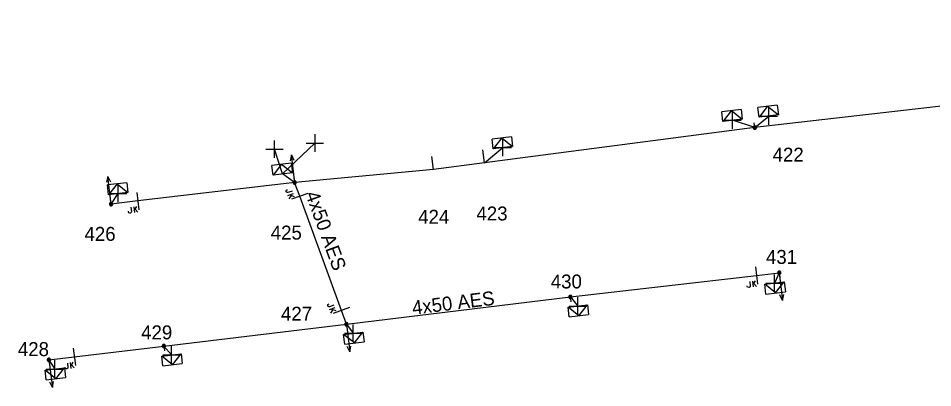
# Model space of a CAD drawing. Extents: x -540466 to -537383, y -1184038 to -1179972.
# Drawn here: x -539317.8 to -539252.2, y -1180460.4 to -1180433.9 of the extents above; entities that cross this region are included whole.
import ezdxf

# ---------------------------------------------------------------- set-up
doc = ezdxf.new("R2010")
doc.units = 0
for name, color, linetype in [('Vrstva 1', 7, 'Continuous'), ('Vrstva 13', 7, 'Continuous'), ('Vrstva 14', 7, 'Continuous'), ('Vrstva 15', 7, 'Continuous'), ('Vrstva 18', 7, 'Continuous'), ('Vrstva 2', 7, 'Continuous'), ('Vrstva 31', 7, 'Continuous'), ('Vrstva 34', 7, 'Continuous'), ('Vrstva 50', 7, 'Continuous'), ('Vrstva 51', 7, 'Continuous'), ('Vrstva 54', 7, 'Continuous'), ('Vrstva 59', 7, 'Continuous'), ('Vrstva 9', 7, 'Continuous')]:
    doc.layers.add(name, color=color, linetype=linetype)

# ---------------------------------------------------------------- blocks, each defined once
blk = doc.blocks.new('NN560')
at = {"layer": 'Vrstva 2'}
for points in [[(1.999, -0.001), (1.59, 0.141)], [(0, -0.001), (1.999, -0.001)], [(1.999, -0.001), (1.59, -0.134)]]:
    blk.add_lwpolyline(points, dxfattribs=at)
blk = doc.blocks.new('NN840')
at = {"layer": 'Vrstva 15'}
for points in [[(0.003, 0.619), (0.003, -0.631)], [(-0.538, -0.385), (-0.538, -0.71)], [(-0.332, -0.385), (-0.332, -0.798)], [(-0.332, -0.641), (-0.125, -0.385)], [(-0.263, -0.557), (-0.091, -0.798)], [(-0.745, -0.71), (-0.745, -0.66)], [(-0.73, -0.764), (-0.745, -0.71)], [(-0.657, -0.798), (-0.73, -0.764)], [(-0.627, -0.798), (-0.657, -0.798)], [(-0.558, -0.764), (-0.627, -0.798)], [(-0.538, -0.71), (-0.558, -0.764)]]:
    blk.add_lwpolyline(points, dxfattribs=at)
blk = doc.blocks.new('NN800')
at = {"layer": 'Vrstva 1'}
for points in [[(-0.442, 0.442), (0.442, -0.442)], [(-0.442, -0.442), (0.442, 0.442)]]:
    blk.add_lwpolyline(points, dxfattribs=at)
blk = doc.blocks.new('NN630')
at = {"layer": 'Vrstva 9'}
for points in [[(-0.003, -0.7), (-0.703, 0)], [(-0.703, -0.7), (-0.703, 0), (0.697, 0), (0.697, -0.7)], [(-0.003, -0.7), (0.697, 0)], [(-0.703, -0.7), (0.697, -0.7)]]:
    blk.add_lwpolyline(points, dxfattribs=at)
blk = doc.blocks.new('NN500')
at = {"layer": 'Vrstva 2'}
for points in [[(0, -0.24), (0.02, -0.23), (0.05, -0.23), (0.07, -0.22), (0.09, -0.22), (0.12, -0.2), (0.14, -0.19), (0.16, -0.18), (0.17, -0.16), (0.19, -0.14), (0.2, -0.12), (0.21, -0.1), (0.22, -0.07), (0.23, -0.05), (0.23, -0.02), (0.23, 0), (0.23, 0.02), (0.23, 0.05), (0.22, 0.07), (0.21, 0.1), (0.2, 0.12), (0.19, 0.14), (0.17, 0.16), (0.16, 0.17), (0.14, 0.19), (0.12, 0.2), (0.09, 0.21), (0.07, 0.22), (0.05, 0.23), (0.02, 0.23), (0, 0.23), (-0.03, 0.23), (-0.05, 0.23), (-0.07, 0.22), (-0.1, 0.21), (-0.12, 0.2), (-0.14, 0.19), (-0.16, 0.17), (-0.18, 0.16), (-0.19, 0.14), (-0.2, 0.12), (-0.22, 0.1), (-0.22, 0.07), (-0.23, 0.05), (-0.23, 0.02), (-0.24, 0), (-0.23, -0.02), (-0.23, -0.05), (-0.22, -0.07), (-0.22, -0.1), (-0.2, -0.12), (-0.19, -0.14), (-0.18, -0.16), (-0.16, -0.18), (-0.14, -0.19), (-0.12, -0.2), (-0.1, -0.22), (-0.07, -0.22), (-0.05, -0.23), (-0.03, -0.23), (0, -0.24)], [(0, -0.24), (0.02, -0.23), (0.05, -0.23), (0.07, -0.22), (0.09, -0.22), (0.12, -0.2), (0.14, -0.19), (0.16, -0.18), (0.17, -0.16), (0.19, -0.14), (0.2, -0.12), (0.21, -0.1), (0.22, -0.07), (0.23, -0.05), (0.23, -0.02), (0.23, 0), (0.23, 0.02), (0.23, 0.05), (0.22, 0.07), (0.21, 0.1), (0.2, 0.12), (0.19, 0.14), (0.17, 0.16), (0.16, 0.17), (0.14, 0.19), (0.12, 0.2), (0.09, 0.21), (0.07, 0.22), (0.05, 0.23), (0.02, 0.23), (0, 0.23), (-0.03, 0.23), (-0.05, 0.23), (-0.07, 0.22), (-0.1, 0.21), (-0.12, 0.2), (-0.14, 0.19), (-0.16, 0.17), (-0.18, 0.16), (-0.19, 0.14), (-0.2, 0.12), (-0.22, 0.1), (-0.22, 0.07), (-0.23, 0.05), (-0.23, 0.02), (-0.24, 0), (-0.23, -0.02), (-0.23, -0.05), (-0.22, -0.07), (-0.22, -0.1), (-0.2, -0.12), (-0.19, -0.14), (-0.18, -0.16), (-0.16, -0.18), (-0.14, -0.19), (-0.12, -0.2), (-0.1, -0.22), (-0.07, -0.22), (-0.05, -0.23), (-0.03, -0.23), (0, -0.24)], [(0, -0.21), (0.02, -0.2), (0.04, -0.2), (0.06, -0.2), (0.08, -0.19), (0.1, -0.18), (0.12, -0.17), (0.14, -0.15), (0.15, -0.14), (0.16, -0.12), (0.18, -0.1), (0.19, -0.08), (0.19, -0.06), (0.2, -0.04), (0.2, -0.02), (0.2, 0), (0.2, 0.02), (0.2, 0.04), (0.19, 0.06), (0.19, 0.08), (0.18, 0.1), (0.16, 0.12), (0.15, 0.14), (0.14, 0.15), (0.12, 0.17), (0.1, 0.18), (0.08, 0.19), (0.06, 0.19), (0.04, 0.2), (0.02, 0.2), (0, 0.2), (-0.02, 0.2), (-0.04, 0.2), (-0.06, 0.19), (-0.08, 0.19), (-0.1, 0.18), (-0.12, 0.17), (-0.14, 0.15), (-0.15, 0.14), (-0.17, 0.12), (-0.18, 0.1), (-0.19, 0.08), (-0.2, 0.06), (-0.2, 0.04), (-0.21, 0.02), (-0.21, 0), (-0.21, -0.02), (-0.2, -0.04), (-0.2, -0.06), (-0.19, -0.08), (-0.18, -0.1), (-0.17, -0.12), (-0.15, -0.14), (-0.14, -0.15), (-0.12, -0.17), (-0.1, -0.18), (-0.08, -0.19), (-0.06, -0.2), (-0.04, -0.2), (-0.02, -0.2), (0, -0.21)], [(0, -0.18), (0.02, -0.18), (0.04, -0.17), (0.05, -0.17), (0.07, -0.16), (0.09, -0.15), (0.1, -0.14), (0.12, -0.13), (0.13, -0.12), (0.14, -0.1), (0.15, -0.09), (0.16, -0.07), (0.17, -0.05), (0.17, -0.04), (0.17, -0.02), (0.17, 0), (0.17, 0.02), (0.17, 0.04), (0.17, 0.05), (0.16, 0.07), (0.15, 0.09), (0.14, 0.1), (0.13, 0.12), (0.12, 0.13), (0.1, 0.14), (0.09, 0.15), (0.07, 0.16), (0.05, 0.17), (0.04, 0.17), (0.02, 0.17), (0, 0.18), (-0.02, 0.17), (-0.04, 0.17), (-0.06, 0.17), (-0.07, 0.16), (-0.09, 0.15), (-0.1, 0.14), (-0.12, 0.13), (-0.13, 0.12), (-0.14, 0.1), (-0.15, 0.09), (-0.16, 0.07), (-0.17, 0.05), (-0.17, 0.04), (-0.18, 0.02), (-0.18, 0), (-0.18, -0.02), (-0.17, -0.04), (-0.17, -0.05), (-0.16, -0.07), (-0.15, -0.09), (-0.14, -0.1), (-0.13, -0.12), (-0.12, -0.13), (-0.1, -0.14), (-0.09, -0.15), (-0.07, -0.16), (-0.06, -0.17), (-0.04, -0.17), (-0.02, -0.18), (0, -0.18)], [(0, -0.15), (0.01, -0.15), (0.03, -0.14), (0.04, -0.14), (0.06, -0.13), (0.07, -0.13), (0.08, -0.12), (0.1, -0.11), (0.11, -0.1), (0.12, -0.09), (0.13, -0.07), (0.13, -0.06), (0.14, -0.05), (0.14, -0.03), (0.14, -0.02), (0.14, 0), (0.14, 0.01), (0.14, 0.03), (0.14, 0.04), (0.13, 0.06), (0.13, 0.07), (0.12, 0.09), (0.11, 0.1), (0.1, 0.11), (0.08, 0.12), (0.07, 0.13), (0.06, 0.13), (0.04, 0.14), (0.03, 0.14), (0.01, 0.14), (0, 0.15), (-0.02, 0.14), (-0.03, 0.14), (-0.05, 0.14), (-0.06, 0.13), (-0.07, 0.13), (-0.09, 0.12), (-0.1, 0.11), (-0.11, 0.1), (-0.12, 0.09), (-0.13, 0.07), (-0.13, 0.06), (-0.14, 0.04), (-0.14, 0.03), (-0.15, 0.01), (-0.15, 0), (-0.15, -0.02), (-0.14, -0.03), (-0.14, -0.05), (-0.13, -0.06), (-0.13, -0.07), (-0.12, -0.09), (-0.11, -0.1), (-0.1, -0.11), (-0.09, -0.12), (-0.07, -0.13), (-0.06, -0.13), (-0.05, -0.14), (-0.03, -0.14), (-0.02, -0.15), (0, -0.15)], [(0, -0.12), (0.01, -0.12), (0.02, -0.11), (0.03, -0.11), (0.05, -0.11), (0.06, -0.1), (0.07, -0.09), (0.08, -0.09), (0.09, -0.08), (0.09, -0.07), (0.1, -0.06), (0.11, -0.05), (0.11, -0.04), (0.11, -0.02), (0.11, -0.01), (0.12, 0), (0.11, 0.01), (0.11, 0.02), (0.11, 0.04), (0.11, 0.05), (0.1, 0.06), (0.09, 0.07), (0.09, 0.08), (0.08, 0.09), (0.07, 0.09), (0.06, 0.1), (0.05, 0.11), (0.03, 0.11), (0.02, 0.11), (0.01, 0.12), (0, 0.12), (-0.01, 0.12), (-0.03, 0.11), (-0.04, 0.11), (-0.05, 0.11), (-0.06, 0.1), (-0.07, 0.09), (-0.08, 0.09), (-0.09, 0.08), (-0.1, 0.07), (-0.1, 0.06), (-0.11, 0.05), (-0.11, 0.04), (-0.12, 0.02), (-0.12, 0.01), (-0.12, 0), (-0.12, -0.01), (-0.12, -0.02), (-0.11, -0.04), (-0.11, -0.05), (-0.1, -0.06), (-0.1, -0.07), (-0.09, -0.08), (-0.08, -0.09), (-0.07, -0.09), (-0.06, -0.1), (-0.05, -0.11), (-0.04, -0.11), (-0.03, -0.11), (-0.01, -0.12), (0, -0.12)], [(0, -0.09), (0.01, -0.09), (0.02, -0.09), (0.03, -0.08), (0.03, -0.08), (0.04, -0.08), (0.05, -0.07), (0.06, -0.07), (0.06, -0.06), (0.07, -0.05), (0.07, -0.04), (0.08, -0.04), (0.08, -0.03), (0.08, -0.02), (0.09, -0.01), (0.09, 0), (0.09, 0.01), (0.08, 0.02), (0.08, 0.03), (0.08, 0.03), (0.07, 0.04), (0.07, 0.05), (0.06, 0.06), (0.06, 0.06), (0.05, 0.07), (0.04, 0.07), (0.03, 0.08), (0.03, 0.08), (0.02, 0.08), (0.01, 0.09), (0, 0.09), (-0.01, 0.09), (-0.02, 0.08), (-0.03, 0.08), (-0.04, 0.08), (-0.04, 0.07), (-0.05, 0.07), (-0.06, 0.06), (-0.07, 0.06), (-0.07, 0.05), (-0.08, 0.04), (-0.08, 0.03), (-0.08, 0.03), (-0.09, 0.02), (-0.09, 0.01), (-0.09, 0), (-0.09, -0.01), (-0.09, -0.02), (-0.08, -0.03), (-0.08, -0.04), (-0.08, -0.04), (-0.07, -0.05), (-0.07, -0.06), (-0.06, -0.07), (-0.05, -0.07), (-0.04, -0.08), (-0.04, -0.08), (-0.03, -0.08), (-0.02, -0.09), (-0.01, -0.09), (0, -0.09)], [(0, -0.06), (0, -0.06), (0.01, -0.06), (0.02, -0.05), (0.02, -0.05), (0.03, -0.05), (0.03, -0.05), (0.04, -0.04), (0.04, -0.04), (0.05, -0.03), (0.05, -0.03), (0.05, -0.02), (0.05, -0.02), (0.05, -0.01), (0.06, -0.01), (0.06, 0), (0.06, 0.01), (0.05, 0.01), (0.05, 0.02), (0.05, 0.02), (0.05, 0.03), (0.05, 0.03), (0.04, 0.04), (0.04, 0.04), (0.03, 0.05), (0.03, 0.05), (0.02, 0.05), (0.02, 0.05), (0.01, 0.06), (0, 0.06), (0, 0.06), (-0.01, 0.06), (-0.01, 0.06), (-0.02, 0.05), (-0.02, 0.05), (-0.03, 0.05), (-0.03, 0.05), (-0.04, 0.04), (-0.04, 0.04), (-0.05, 0.03), (-0.05, 0.03), (-0.05, 0.02), (-0.06, 0.02), (-0.06, 0.01), (-0.06, 0.01), (-0.06, 0), (-0.06, -0.01), (-0.06, -0.01), (-0.06, -0.02), (-0.05, -0.02), (-0.05, -0.03), (-0.05, -0.03), (-0.04, -0.04), (-0.04, -0.04), (-0.03, -0.05), (-0.03, -0.05), (-0.02, -0.05), (-0.02, -0.05), (-0.01, -0.06), (-0.01, -0.06), (0, -0.06)], [(0, -0.03), (0, -0.03), (0, -0.03), (0.01, -0.03), (0.01, -0.03), (0.01, -0.02), (0.02, -0.02), (0.02, -0.02), (0.02, -0.02), (0.02, -0.02), (0.02, -0.01), (0.02, -0.01), (0.03, -0.01), (0.03, -0.01), (0.03, 0), (0.03, 0), (0.03, 0), (0.03, 0.01), (0.03, 0.01), (0.02, 0.01), (0.02, 0.01), (0.02, 0.02), (0.02, 0.02), (0.02, 0.02), (0.02, 0.02), (0.01, 0.02), (0.01, 0.02), (0.01, 0.03), (0, 0.03), (0, 0.03), (0, 0.03), (0, 0.03), (-0.01, 0.03), (-0.01, 0.03), (-0.01, 0.02), (-0.02, 0.02), (-0.02, 0.02), (-0.02, 0.02), (-0.02, 0.02), (-0.02, 0.02), (-0.03, 0.01), (-0.03, 0.01), (-0.03, 0.01), (-0.03, 0.01), (-0.03, 0), (-0.03, 0), (-0.03, 0), (-0.03, -0.01), (-0.03, -0.01), (-0.03, -0.01), (-0.03, -0.01), (-0.02, -0.02), (-0.02, -0.02), (-0.02, -0.02), (-0.02, -0.02), (-0.02, -0.02), (-0.01, -0.03), (-0.01, -0.03), (-0.01, -0.03), (0, -0.03), (0, -0.03)], [(0.23, 0), (0.7, 0)]]:
    blk.add_lwpolyline(points, dxfattribs=at)
blk = doc.blocks.new('NN510')
at = {"layer": 'Vrstva 2'}
blk.add_lwpolyline([(0.001, 0.002), (0.001, 0.939)], dxfattribs=at)

msp = doc.modelspace()

# ---------------------------------------------------------------- linework, layer by layer
at = {"layer": 'Vrstva 50'}
for points in [[(-539212.443, -1180433.936), (-539213.221, -1180434.077), (-539221.886, -1180435.646), (-539243.657, -1180439.336), (-539264.993, -1180441.777), (-539284.378, -1180444.312), (-539288.044, -1180444.774), (-539297.992, -1180445.714)], [(-539297.992, -1180445.714), (-539309.244, -1180447.041), (-539311.161, -1180447.267)], [(-539294.282, -1180455.886), (-539294.644, -1180454.893), (-539297.632, -1180446.704), (-539297.993, -1180445.715)], [(-539294.282, -1180455.886), (-539278.217, -1180453.926), (-539264.869, -1180452.378), (-539263.235, -1180452.188)], [(-539315.619, -1180458.437), (-539313.8, -1180458.218), (-539307.374, -1180457.446), (-539294.282, -1180455.886)]]:
    msp.add_lwpolyline(points, dxfattribs=at)
at = {"layer": 'Vrstva 54'}
for points in [[(-539264.993, -1180441.777), (-539263.994, -1180440.947)], [(-539264.993, -1180441.777), (-539266.587, -1180441.25)], [(-539284.378, -1180444.312), (-539283.059, -1180443.211)], [(-539297.993, -1180445.715), (-539298.854, -1180445.104)], [(-539311.161, -1180447.267), (-539310.645, -1180446.508)], [(-539263.235, -1180452.188), (-539263.577, -1180452.936)], [(-539278.217, -1180453.926), (-539277.688, -1180454.578)], [(-539294.282, -1180455.886), (-539293.791, -1180456.533)], [(-539307.374, -1180457.446), (-539306.832, -1180458.089)], [(-539315.619, -1180458.437), (-539315.197, -1180459.096)]]:
    msp.add_lwpolyline(points, dxfattribs=at)
at = {"layer": 'Vrstva 59'}
for points in [[(-539298.854, -1180445.104), (-539296.546, -1180442.885)], [(-539298.854, -1180445.104), (-539299.442, -1180443.329)]]:
    msp.add_lwpolyline(points, dxfattribs=at)

# ---------------------------------------------------------------- block references
at = {"layer": 'Vrstva 13'}
for p, xscale, yscale, rotation in [((-539264.993, -1180441.777), 0.49999999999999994, 0.5000000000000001, 96.66799999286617), ((-539297.993, -1180445.715), 0.5, 0.5000000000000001, 96.81800001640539), ((-539311.162, -1180447.266), 0.5, 0.4999999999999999, 96.71700001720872), ((-539263.235, -1180452.188), 0.49999999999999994, 0.5, -83.11400006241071), ((-539278.217, -1180453.926), 0.5000000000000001, 0.5, -83.51299999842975), ((-539294.282, -1180455.886), 0.5, 0.5, -82.92599999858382), ((-539307.374, -1180457.446), 0.49999999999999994, 0.5, -83.2140000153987), ((-539315.619, -1180458.437), 0.5, 0.5, -83.12600002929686)]:
    msp.add_blockref('NN500', p, dxfattribs=dict(at, xscale=xscale, yscale=yscale, rotation=rotation))
for name, p, rotation in [('NN560', (-539297.993, -1180445.715), 96.81808614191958), ('NN510', (-539284.378, -1180444.313), 7.085069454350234), ('NN510', (-539288.044, -1180444.775), 7.085069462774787), ('NN560', (-539311.161, -1180447.267), 96.64513892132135), ('NN560', (-539263.235, -1180452.188), -83.382930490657), ('NN560', (-539294.282, -1180455.886), -83.20486103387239), ('NN560', (-539315.619, -1180458.437), -82.85181390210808)]:
    msp.add_blockref(name, p, dxfattribs=dict(at, rotation=rotation))
at = {"layer": 'Vrstva 18'}
for p, rotation in [((-539297.632, -1180446.704), -69.95495274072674), ((-539309.245, -1180447.041), 6.725738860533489), ((-539264.869, -1180452.378), 6.617069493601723), ((-539294.644, -1180454.893), -69.95495274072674), ((-539313.8, -1180458.218), 6.853733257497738)]:
    msp.add_blockref('NN840', p, dxfattribs=dict(at, rotation=rotation))
at = {"layer": 'Vrstva 31'}
for p, rotation in [((-539266.587, -1180441.25), -173.2994915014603), ((-539263.994, -1180440.947), -173.3320193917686), ((-539283.059, -1180443.211), -172.91493054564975), ((-539298.854, -1180445.104), -173.18191393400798), ((-539310.645, -1180446.508), -173.2828805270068), ((-539263.577, -1180452.936), 6.885627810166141), ((-539277.688, -1180454.578), 6.486833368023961), ((-539293.791, -1180456.533), 7.074247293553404), ((-539306.832, -1180458.089), 6.786283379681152), ((-539315.197, -1180459.096), 6.87404454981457)]:
    msp.add_blockref('NN630', p, dxfattribs=dict(at, rotation=rotation))
at = {"layer": 'Vrstva 34'}
for p, rotation in [((-539263.994, -1180440.947), 44.99999995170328), ((-539266.587, -1180441.25), 45), ((-539296.546, -1180442.885), -45), ((-539299.442, -1180443.329), 45), ((-539283.059, -1180443.211), 45), ((-539310.645, -1180446.508), 45), ((-539263.577, -1180452.936), 45), ((-539277.688, -1180454.578), 45), ((-539293.791, -1180456.533), 45), ((-539306.832, -1180458.089), 45), ((-539315.197, -1180459.096), 45)]:
    msp.add_blockref('NN800', p, dxfattribs=dict(at, rotation=rotation))

# ---------------------------------------------------------------- texts
at = {"layer": 'Vrstva 14'}
for s, p in [('422', (-539263.714, -1180444.219)), ('424', (-539289.134, -1180448.678)), ('423', (-539284.956, -1180448.44)), ('426', (-539313.067, -1180449.902)), ('425', (-539299.71, -1180449.81)), ('431', (-539264.19, -1180451.556)), ('430', (-539279.625, -1180453.317)), ('427', (-539298.972, -1180455.628)), ('429', (-539309.003, -1180456.969)), ('428', (-539317.845, -1180458.168))]:
    msp.add_text(s, height=1, dxfattribs=at).set_placement(p)
at = {"layer": 'Vrstva 51'}
for rotation, p in [(290.046, (-539297.239, -1180446.547)), (6.956, (-539289.511, -1180455.204))]:
    msp.add_text('4x50 AES', height=1, rotation=rotation, dxfattribs=at).set_placement(p)

doc.saveas('drawing.dxf')
